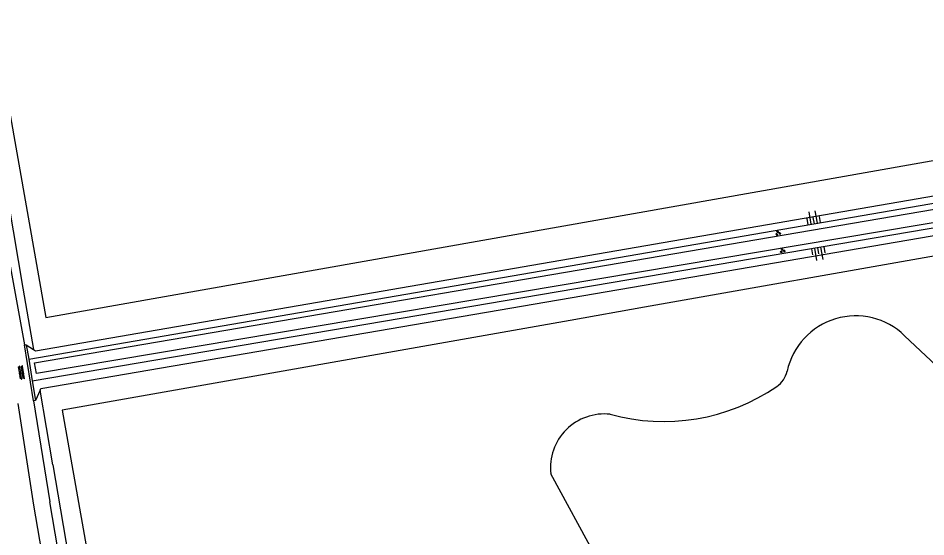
# Model space of a CAD drawing. Extents: x 133000 to 136000, y 400500 to 403500.
# Drawn here: x 134348.4 to 134492.7, y 402119 to 402201.5 of the extents above; entities that cross this region are included whole.
import ezdxf

# ---------------------------------------------------------------- set-up
doc = ezdxf.new("R2010")
doc.units = 0
for name, color, linetype in [('gg-afsc-muur', 7, 'Continuous'), ('gg-knt-BGT kruinlijn', 7, 'Continuous'), ('gg-knt-bovenkant onderkant talud', 7, 'Continuous'), ('gg-knt-onverhard', 7, 'Continuous'), ('gg-kntw-greppel-droge sloot', 7, 'Continuous'), ('gt-grn-groengrens', 7, 'Continuous'), ('gt-symb-groenvak', 7, 'Continuous'), ('gt-symb-overige verharding', 7, 'Continuous'), ('gt-symb-talud symbool', 7, 'Continuous')]:
    doc.layers.add(name, color=color, linetype=linetype)

# ---------------------------------------------------------------- blocks, each defined once
blk = doc.blocks.new('gt0-GRVAK')
at = {"layer": 'gt-symb-groenvak'}
for p, q in [((-0.11, 0.19), (-0.23, 0.24)), ((-0.18, 0.15), (0.09, 0.15)), ((-0.09, 0.21), (-0.16, 0.32)), ((-0.05, 0.21), (-0.05, 0.39)), ((0, 0.21), (0.06, 0.32)), ((0.01, 0.19), (0.13, 0.24)), ((0.26, -0.05), (0.2, 0.06)), ((0.3, -0.05), (0.3, 0.13)), ((0.35, -0.05), (0.41, 0.06)), ((-0.25, -0.23), (-0.36, -0.18)), ((-0.32, -0.26), (-0.05, -0.26)), ((-0.23, -0.21), (-0.29, -0.1)), ((-0.18, -0.2), (-0.18, -0.02)), ((-0.14, -0.21), (-0.07, -0.1)), ((-0.12, -0.23), (0, -0.18)), ((0.24, -0.07), (0.12, -0.02)), ((0.17, -0.11), (0.44, -0.11)), ((0.37, -0.07), (0.49, -0.02))]:
    blk.add_line(p, q, dxfattribs=at)
blk = doc.blocks.new('gt0-OVH')
at = {"layer": 'gt-symb-overige verharding'}
for points in [[(-0.97, 0.3), (-0.97, 0.31), (-0.96, 0.32), (-0.97, 0.33), (-0.97, 0.34), (-0.98, 0.35), (-0.99, 0.35), (-1, 0.36), (-1.01, 0.35), (-1.02, 0.35), (-1.03, 0.34), (-1.03, 0.33), (-1.04, 0.32), (-1.03, 0.31), (-1.03, 0.3), (-1.02, 0.29), (-1.01, 0.29), (-1, 0.28), (-0.99, 0.29), (-0.98, 0.29)], [(-0.87, 0.11), (-0.87, 0.12), (-0.86, 0.13), (-0.87, 0.14), (-0.87, 0.15), (-0.88, 0.16), (-0.89, 0.16), (-0.9, 0.16), (-0.91, 0.16), (-0.92, 0.16), (-0.93, 0.15), (-0.93, 0.14), (-0.94, 0.13), (-0.93, 0.12), (-0.93, 0.11), (-0.92, 0.1), (-0.91, 0.09), (-0.9, 0.09), (-0.89, 0.09), (-0.88, 0.1)], [(-0.77, 0.3), (-0.77, 0.31), (-0.76, 0.32), (-0.77, 0.33), (-0.77, 0.34), (-0.78, 0.35), (-0.79, 0.35), (-0.8, 0.36), (-0.81, 0.35), (-0.82, 0.35), (-0.83, 0.34), (-0.83, 0.33), (-0.84, 0.32), (-0.83, 0.31), (-0.83, 0.3), (-0.82, 0.29), (-0.81, 0.29), (-0.8, 0.28), (-0.79, 0.29), (-0.78, 0.29)], [(-0.67, 0.11), (-0.67, 0.12), (-0.66, 0.13), (-0.67, 0.14), (-0.67, 0.15), (-0.68, 0.16), (-0.69, 0.16), (-0.7, 0.16), (-0.71, 0.16), (-0.72, 0.16), (-0.73, 0.15), (-0.73, 0.14), (-0.74, 0.13), (-0.73, 0.12), (-0.73, 0.11), (-0.72, 0.1), (-0.71, 0.09), (-0.7, 0.09), (-0.69, 0.09), (-0.68, 0.1)], [(-0.57, 0.3), (-0.57, 0.31), (-0.56, 0.32), (-0.57, 0.33), (-0.57, 0.34), (-0.58, 0.35), (-0.59, 0.35), (-0.6, 0.36), (-0.61, 0.35), (-0.62, 0.35), (-0.63, 0.34), (-0.63, 0.33), (-0.64, 0.32), (-0.63, 0.31), (-0.63, 0.3), (-0.62, 0.29), (-0.61, 0.29), (-0.6, 0.28), (-0.59, 0.29), (-0.58, 0.29)], [(-0.47, 0.11), (-0.47, 0.12), (-0.46, 0.13), (-0.47, 0.14), (-0.47, 0.15), (-0.48, 0.16), (-0.49, 0.16), (-0.5, 0.16), (-0.51, 0.16), (-0.52, 0.16), (-0.53, 0.15), (-0.53, 0.14), (-0.54, 0.13), (-0.53, 0.12), (-0.53, 0.11), (-0.52, 0.1), (-0.51, 0.09), (-0.5, 0.09), (-0.49, 0.09), (-0.48, 0.1)], [(-0.37, 0.3), (-0.37, 0.31), (-0.36, 0.32), (-0.37, 0.33), (-0.37, 0.34), (-0.38, 0.35), (-0.39, 0.35), (-0.4, 0.36), (-0.41, 0.35), (-0.42, 0.35), (-0.43, 0.34), (-0.43, 0.33), (-0.44, 0.32), (-0.43, 0.31), (-0.43, 0.3), (-0.42, 0.29), (-0.41, 0.29), (-0.4, 0.28), (-0.39, 0.29), (-0.38, 0.29)], [(-0.27, 0.11), (-0.27, 0.12), (-0.26, 0.13), (-0.27, 0.14), (-0.27, 0.15), (-0.28, 0.16), (-0.29, 0.16), (-0.3, 0.16), (-0.31, 0.16), (-0.32, 0.16), (-0.33, 0.15), (-0.33, 0.14), (-0.34, 0.13), (-0.33, 0.12), (-0.33, 0.11), (-0.32, 0.1), (-0.31, 0.09), (-0.3, 0.09), (-0.29, 0.09), (-0.28, 0.1)], [(-0.17, 0.3), (-0.17, 0.31), (-0.16, 0.32), (-0.17, 0.33), (-0.17, 0.34), (-0.18, 0.35), (-0.19, 0.35), (-0.2, 0.36), (-0.21, 0.35), (-0.22, 0.35), (-0.23, 0.34), (-0.23, 0.33), (-0.24, 0.32), (-0.23, 0.31), (-0.23, 0.3), (-0.22, 0.29), (-0.21, 0.29), (-0.2, 0.28), (-0.19, 0.29), (-0.18, 0.29)], [(-0.07, 0.11), (-0.07, 0.12), (-0.06, 0.13), (-0.07, 0.14), (-0.07, 0.15), (-0.08, 0.16), (-0.09, 0.16), (-0.1, 0.16), (-0.11, 0.16), (-0.12, 0.16), (-0.13, 0.15), (-0.13, 0.14), (-0.14, 0.13), (-0.13, 0.12), (-0.13, 0.11), (-0.12, 0.1), (-0.11, 0.09), (-0.1, 0.09), (-0.09, 0.09), (-0.08, 0.1)], [(0.03, 0.3), (0.03, 0.31), (0.04, 0.32), (0.03, 0.33), (0.03, 0.34), (0.02, 0.35), (0.01, 0.35), (0, 0.36), (-0.01, 0.35), (-0.02, 0.35), (-0.03, 0.34), (-0.03, 0.33), (-0.04, 0.32), (-0.03, 0.31), (-0.03, 0.3), (-0.02, 0.29), (-0.01, 0.29), (0, 0.28), (0.01, 0.29), (0.02, 0.29)], [(0.13, 0.11), (0.13, 0.12), (0.14, 0.13), (0.13, 0.14), (0.13, 0.15), (0.12, 0.16), (0.11, 0.16), (0.1, 0.16), (0.09, 0.16), (0.08, 0.16), (0.07, 0.15), (0.07, 0.14), (0.06, 0.13), (0.07, 0.12), (0.07, 0.11), (0.08, 0.1), (0.09, 0.09), (0.1, 0.09), (0.11, 0.09), (0.12, 0.1)], [(0.23, 0.3), (0.23, 0.31), (0.24, 0.32), (0.23, 0.33), (0.23, 0.34), (0.22, 0.35), (0.21, 0.35), (0.2, 0.36), (0.19, 0.35), (0.18, 0.35), (0.17, 0.34), (0.17, 0.33), (0.16, 0.32), (0.17, 0.31), (0.17, 0.3), (0.18, 0.29), (0.19, 0.29), (0.2, 0.28), (0.21, 0.29), (0.22, 0.29)], [(0.33, 0.11), (0.33, 0.12), (0.34, 0.13), (0.33, 0.14), (0.33, 0.15), (0.32, 0.16), (0.31, 0.16), (0.3, 0.16), (0.29, 0.16), (0.28, 0.16), (0.27, 0.15), (0.27, 0.14), (0.26, 0.13), (0.27, 0.12), (0.27, 0.11), (0.28, 0.1), (0.29, 0.09), (0.3, 0.09), (0.31, 0.09), (0.32, 0.1)], [(0.43, 0.3), (0.43, 0.31), (0.44, 0.32), (0.43, 0.33), (0.43, 0.34), (0.42, 0.35), (0.41, 0.35), (0.4, 0.36), (0.39, 0.35), (0.38, 0.35), (0.37, 0.34), (0.37, 0.33), (0.36, 0.32), (0.37, 0.31), (0.37, 0.3), (0.38, 0.29), (0.39, 0.29), (0.4, 0.28), (0.41, 0.29), (0.42, 0.29)], [(0.53, 0.11), (0.53, 0.12), (0.54, 0.13), (0.53, 0.14), (0.53, 0.15), (0.52, 0.16), (0.51, 0.16), (0.5, 0.16), (0.49, 0.16), (0.48, 0.16), (0.47, 0.15), (0.47, 0.14), (0.46, 0.13), (0.47, 0.12), (0.47, 0.11), (0.48, 0.1), (0.49, 0.09), (0.5, 0.09), (0.51, 0.09), (0.52, 0.1)], [(0.63, 0.3), (0.63, 0.31), (0.64, 0.32), (0.63, 0.33), (0.63, 0.34), (0.62, 0.35), (0.61, 0.35), (0.6, 0.36), (0.59, 0.35), (0.58, 0.35), (0.57, 0.34), (0.57, 0.33), (0.56, 0.32), (0.57, 0.31), (0.57, 0.3), (0.58, 0.29), (0.59, 0.29), (0.6, 0.28), (0.61, 0.29), (0.62, 0.29)], [(0.73, 0.11), (0.73, 0.12), (0.74, 0.13), (0.73, 0.14), (0.73, 0.15), (0.72, 0.16), (0.71, 0.16), (0.7, 0.16), (0.69, 0.16), (0.68, 0.16), (0.67, 0.15), (0.67, 0.14), (0.66, 0.13), (0.67, 0.12), (0.67, 0.11), (0.68, 0.1), (0.69, 0.09), (0.7, 0.09), (0.71, 0.09), (0.72, 0.1)], [(0.83, 0.3), (0.83, 0.31), (0.84, 0.32), (0.83, 0.33), (0.83, 0.34), (0.82, 0.35), (0.81, 0.35), (0.8, 0.36), (0.79, 0.35), (0.78, 0.35), (0.77, 0.34), (0.77, 0.33), (0.76, 0.32), (0.77, 0.31), (0.77, 0.3), (0.78, 0.29), (0.79, 0.29), (0.8, 0.28), (0.81, 0.29), (0.82, 0.29)], [(0.93, 0.11), (0.93, 0.12), (0.94, 0.13), (0.93, 0.14), (0.93, 0.15), (0.92, 0.16), (0.91, 0.16), (0.9, 0.16), (0.89, 0.16), (0.88, 0.16), (0.87, 0.15), (0.87, 0.14), (0.86, 0.13), (0.87, 0.12), (0.87, 0.11), (0.88, 0.1), (0.89, 0.09), (0.9, 0.09), (0.91, 0.09), (0.92, 0.1)], [(1.03, 0.3), (1.03, 0.31), (1.04, 0.32), (1.03, 0.33), (1.03, 0.34), (1.02, 0.35), (1.01, 0.35), (1, 0.36), (0.99, 0.35), (0.98, 0.35), (0.97, 0.34), (0.97, 0.33), (0.96, 0.32), (0.97, 0.31), (0.97, 0.3), (0.98, 0.29), (0.99, 0.29), (1, 0.28), (1.01, 0.29), (1.02, 0.29)], [(-0.97, -0.14), (-0.97, -0.13), (-0.96, -0.12), (-0.97, -0.11), (-0.97, -0.1), (-0.98, -0.09), (-0.99, -0.09), (-1, -0.08), (-1.01, -0.09), (-1.02, -0.09), (-1.03, -0.1), (-1.03, -0.11), (-1.04, -0.12), (-1.03, -0.13), (-1.03, -0.14), (-1.02, -0.15), (-1.01, -0.15), (-1, -0.16), (-0.99, -0.15), (-0.98, -0.15)], [(-0.87, -0.33), (-0.87, -0.32), (-0.86, -0.31), (-0.87, -0.3), (-0.87, -0.29), (-0.88, -0.28), (-0.89, -0.28), (-0.9, -0.28), (-0.91, -0.28), (-0.92, -0.28), (-0.93, -0.29), (-0.93, -0.3), (-0.94, -0.31), (-0.93, -0.32), (-0.93, -0.33), (-0.92, -0.34), (-0.91, -0.35), (-0.9, -0.35), (-0.89, -0.35), (-0.88, -0.34)], [(-0.77, -0.14), (-0.77, -0.13), (-0.76, -0.12), (-0.77, -0.11), (-0.77, -0.1), (-0.78, -0.09), (-0.79, -0.09), (-0.8, -0.08), (-0.81, -0.09), (-0.82, -0.09), (-0.83, -0.1), (-0.83, -0.11), (-0.84, -0.12), (-0.83, -0.13), (-0.83, -0.14), (-0.82, -0.15), (-0.81, -0.15), (-0.8, -0.16), (-0.79, -0.15), (-0.78, -0.15)], [(-0.67, -0.33), (-0.67, -0.32), (-0.66, -0.31), (-0.67, -0.3), (-0.67, -0.29), (-0.68, -0.28), (-0.69, -0.28), (-0.7, -0.28), (-0.71, -0.28), (-0.72, -0.28), (-0.73, -0.29), (-0.73, -0.3), (-0.74, -0.31), (-0.73, -0.32), (-0.73, -0.33), (-0.72, -0.34), (-0.71, -0.35), (-0.7, -0.35), (-0.69, -0.35), (-0.68, -0.34)], [(-0.57, -0.14), (-0.57, -0.13), (-0.56, -0.12), (-0.57, -0.11), (-0.57, -0.1), (-0.58, -0.09), (-0.59, -0.09), (-0.6, -0.08), (-0.61, -0.09), (-0.62, -0.09), (-0.63, -0.1), (-0.63, -0.11), (-0.64, -0.12), (-0.63, -0.13), (-0.63, -0.14), (-0.62, -0.15), (-0.61, -0.15), (-0.6, -0.16), (-0.59, -0.15), (-0.58, -0.15)], [(-0.47, -0.33), (-0.47, -0.32), (-0.46, -0.31), (-0.47, -0.3), (-0.47, -0.29), (-0.48, -0.28), (-0.49, -0.28), (-0.5, -0.28), (-0.51, -0.28), (-0.52, -0.28), (-0.53, -0.29), (-0.53, -0.3), (-0.54, -0.31), (-0.53, -0.32), (-0.53, -0.33), (-0.52, -0.34), (-0.51, -0.35), (-0.5, -0.35), (-0.49, -0.35), (-0.48, -0.34)], [(-0.37, -0.14), (-0.37, -0.13), (-0.36, -0.12), (-0.37, -0.11), (-0.37, -0.1), (-0.38, -0.09), (-0.39, -0.09), (-0.4, -0.08), (-0.41, -0.09), (-0.42, -0.09), (-0.43, -0.1), (-0.43, -0.11), (-0.44, -0.12), (-0.43, -0.13), (-0.43, -0.14), (-0.42, -0.15), (-0.41, -0.15), (-0.4, -0.16), (-0.39, -0.15), (-0.38, -0.15)], [(-0.27, -0.33), (-0.27, -0.32), (-0.26, -0.31), (-0.27, -0.3), (-0.27, -0.29), (-0.28, -0.28), (-0.29, -0.28), (-0.3, -0.28), (-0.31, -0.28), (-0.32, -0.28), (-0.33, -0.29), (-0.33, -0.3), (-0.34, -0.31), (-0.33, -0.32), (-0.33, -0.33), (-0.32, -0.34), (-0.31, -0.35), (-0.3, -0.35), (-0.29, -0.35), (-0.28, -0.34)], [(-0.17, -0.14), (-0.17, -0.13), (-0.16, -0.12), (-0.17, -0.11), (-0.17, -0.1), (-0.18, -0.09), (-0.19, -0.09), (-0.2, -0.08), (-0.21, -0.09), (-0.22, -0.09), (-0.23, -0.1), (-0.23, -0.11), (-0.24, -0.12), (-0.23, -0.13), (-0.23, -0.14), (-0.22, -0.15), (-0.21, -0.15), (-0.2, -0.16), (-0.19, -0.15), (-0.18, -0.15)], [(-0.07, -0.33), (-0.07, -0.32), (-0.06, -0.31), (-0.07, -0.3), (-0.07, -0.29), (-0.08, -0.28), (-0.09, -0.28), (-0.1, -0.28), (-0.11, -0.28), (-0.12, -0.28), (-0.13, -0.29), (-0.13, -0.3), (-0.14, -0.31), (-0.13, -0.32), (-0.13, -0.33), (-0.12, -0.34), (-0.11, -0.35), (-0.1, -0.35), (-0.09, -0.35), (-0.08, -0.34)], [(0.03, -0.14), (0.03, -0.13), (0.04, -0.12), (0.03, -0.11), (0.03, -0.1), (0.02, -0.09), (0.01, -0.09), (0, -0.08), (-0.01, -0.09), (-0.02, -0.09), (-0.03, -0.1), (-0.03, -0.11), (-0.04, -0.12), (-0.03, -0.13), (-0.03, -0.14), (-0.02, -0.15), (-0.01, -0.15), (0, -0.16), (0.01, -0.15), (0.02, -0.15)], [(0.13, -0.33), (0.13, -0.32), (0.14, -0.31), (0.13, -0.3), (0.13, -0.29), (0.12, -0.28), (0.11, -0.28), (0.1, -0.28), (0.09, -0.28), (0.08, -0.28), (0.07, -0.29), (0.07, -0.3), (0.06, -0.31), (0.07, -0.32), (0.07, -0.33), (0.08, -0.34), (0.09, -0.35), (0.1, -0.35), (0.11, -0.35), (0.12, -0.34)], [(0.23, -0.14), (0.23, -0.13), (0.24, -0.12), (0.23, -0.11), (0.23, -0.1), (0.22, -0.09), (0.21, -0.09), (0.2, -0.08), (0.19, -0.09), (0.18, -0.09), (0.17, -0.1), (0.17, -0.11), (0.16, -0.12), (0.17, -0.13), (0.17, -0.14), (0.18, -0.15), (0.19, -0.15), (0.2, -0.16), (0.21, -0.15), (0.22, -0.15)], [(0.33, -0.33), (0.33, -0.32), (0.34, -0.31), (0.33, -0.3), (0.33, -0.29), (0.32, -0.28), (0.31, -0.28), (0.3, -0.28), (0.29, -0.28), (0.28, -0.28), (0.27, -0.29), (0.27, -0.3), (0.26, -0.31), (0.27, -0.32), (0.27, -0.33), (0.28, -0.34), (0.29, -0.35), (0.3, -0.35), (0.31, -0.35), (0.32, -0.34)], [(0.43, -0.14), (0.43, -0.13), (0.44, -0.12), (0.43, -0.11), (0.43, -0.1), (0.42, -0.09), (0.41, -0.09), (0.4, -0.08), (0.39, -0.09), (0.38, -0.09), (0.37, -0.1), (0.37, -0.11), (0.36, -0.12), (0.37, -0.13), (0.37, -0.14), (0.38, -0.15), (0.39, -0.15), (0.4, -0.16), (0.41, -0.15), (0.42, -0.15)], [(0.53, -0.33), (0.53, -0.32), (0.54, -0.31), (0.53, -0.3), (0.53, -0.29), (0.52, -0.28), (0.51, -0.28), (0.5, -0.28), (0.49, -0.28), (0.48, -0.28), (0.47, -0.29), (0.47, -0.3), (0.46, -0.31), (0.47, -0.32), (0.47, -0.33), (0.48, -0.34), (0.49, -0.35), (0.5, -0.35), (0.51, -0.35), (0.52, -0.34)], [(0.63, -0.14), (0.63, -0.13), (0.64, -0.12), (0.63, -0.11), (0.63, -0.1), (0.62, -0.09), (0.61, -0.09), (0.6, -0.08), (0.59, -0.09), (0.58, -0.09), (0.57, -0.1), (0.57, -0.11), (0.56, -0.12), (0.57, -0.13), (0.57, -0.14), (0.58, -0.15), (0.59, -0.15), (0.6, -0.16), (0.61, -0.15), (0.62, -0.15)], [(0.73, -0.33), (0.73, -0.32), (0.74, -0.31), (0.73, -0.3), (0.73, -0.29), (0.72, -0.28), (0.71, -0.28), (0.7, -0.28), (0.69, -0.28), (0.68, -0.28), (0.67, -0.29), (0.67, -0.3), (0.66, -0.31), (0.67, -0.32), (0.67, -0.33), (0.68, -0.34), (0.69, -0.35), (0.7, -0.35), (0.71, -0.35), (0.72, -0.34)], [(0.83, -0.14), (0.83, -0.13), (0.84, -0.12), (0.83, -0.11), (0.83, -0.1), (0.82, -0.09), (0.81, -0.09), (0.8, -0.08), (0.79, -0.09), (0.78, -0.09), (0.77, -0.1), (0.77, -0.11), (0.76, -0.12), (0.77, -0.13), (0.77, -0.14), (0.78, -0.15), (0.79, -0.15), (0.8, -0.16), (0.81, -0.15), (0.82, -0.15)], [(0.93, -0.33), (0.93, -0.32), (0.94, -0.31), (0.93, -0.3), (0.93, -0.29), (0.92, -0.28), (0.91, -0.28), (0.9, -0.28), (0.89, -0.28), (0.88, -0.28), (0.87, -0.29), (0.87, -0.3), (0.86, -0.31), (0.87, -0.32), (0.87, -0.33), (0.88, -0.34), (0.89, -0.35), (0.9, -0.35), (0.91, -0.35), (0.92, -0.34)], [(1.03, -0.14), (1.03, -0.13), (1.04, -0.12), (1.03, -0.11), (1.03, -0.1), (1.02, -0.09), (1.01, -0.09), (1, -0.08), (0.99, -0.09), (0.98, -0.09), (0.97, -0.1), (0.97, -0.11), (0.96, -0.12), (0.97, -0.13), (0.97, -0.14), (0.98, -0.15), (0.99, -0.15), (1, -0.16), (1.01, -0.15), (1.02, -0.15)]]:
    blk.add_lwpolyline(points, close=True, dxfattribs=at)
blk = doc.blocks.new('gt0-TALUD_1')
at = {"layer": 'gt-symb-talud symbool'}
for p, q in [((-1, -1), (-1, 0)), ((0.5, -2), (0.5, 0)), ((-0.5, -2), (-0.5, 0)), ((0, -1), (0, 0)), ((1, -1), (1, 0))]:
    blk.add_line(p, q, dxfattribs=at)

msp = doc.modelspace()

# ---------------------------------------------------------------- linework, layer by layer
at = {"layer": 'gg-afsc-muur'}
for p, q in [((134349.4, 402149.54), (134349.69, 402149.58)), ((134350.84, 402140.65), (134349.4, 402149.54)), ((134349.69, 402149.58), (134350.07, 402147.3)), ((134350.07, 402147.3), (134350.63, 402143.82)), ((134350.63, 402143.82), (134351.14, 402140.69)), ((134351.14, 402140.69), (134350.84, 402140.65))]:
    msp.add_line(p, q, dxfattribs=at)
at = {"layer": 'gg-knt-BGT kruinlijn'}
for points in [[(134350.07, 402147.3), (134599.42, 402190.26), (134605.89, 402190.35)], [(134350.63, 402143.82), (134596.28, 402185.55), (134603.97, 402186.22)]]:
    msp.add_lwpolyline(points, dxfattribs=at)
at = {"layer": 'gg-knt-bovenkant onderkant talud'}
for p, q in [((134349.69, 402149.58), (134350.82, 402148.83)), ((134351.91, 402142.38), (134351.14, 402140.69))]:
    msp.add_line(p, q, dxfattribs=at)
for points in [[(134350.82, 402148.83), (134351.18, 402148.59), (134600.24, 402191.58), (134610.09, 402199.45)], [(134351.91, 402142.38), (134352.02, 402142.62), (134597.11, 402184.58), (134602.43, 402182.86)]]:
    msp.add_lwpolyline(points, dxfattribs=at)
at = {"layer": 'gg-knt-onverhard'}
for p, q in [((134346.41, 402165.9), (134349.4, 402149.54)), ((134350.9, 402124.09), (134348.39, 402140.24)), ((134350.84, 402140.65), (134353.45, 402124.58))]:
    msp.add_line(p, q, dxfattribs=at)
for points in [[(134362.79, 402058.54), (134361.54, 402061.88), (134350.9, 402124.09)], [(134364.95, 402059.75), (134364.06, 402062.33), (134353.45, 402124.58)]]:
    msp.add_lwpolyline(points, dxfattribs=at)
at = {"layer": 'gg-kntw-greppel-droge sloot'}
msp.add_lwpolyline([(134606.83, 402187.97), (134351.29, 402145), (134351.02, 402146.7), (134606.8, 402190.36)], dxfattribs=at)
at = {"layer": 'gt-grn-groengrens'}
for p, q in [((134505.71, 402165.74), (134448.01, 402155.54)), ((134349.16, 402158.56), (134350.82, 402148.83)), ((134489.37, 402151.01), (134504.12, 402137.11)), ((134353.93, 402130.49), (134351.91, 402142.38)), ((134445.4, 402106.55), (134433.08, 402129.06))]:
    msp.add_line(p, q, dxfattribs=at)
for points in [[(134334.75, 402242.98), (134337.56, 402226.87), (134349.16, 402158.56)], [(134338.04, 402237.33), (134352.8, 402153.93), (134610.09, 402199.45)], [(134448.01, 402155.54), (134436.2, 402153.45), (134355.41, 402139.16), (134369.4, 402060.1)], [(134353.93, 402130.49), (134364.54, 402067.94), (134365.48, 402063.13), (134368.67, 402055.09)]]:
    msp.add_lwpolyline(points, dxfattribs=at)
for centre, radius, start, end in [((134481.59, 402143.01), 11.16, 45.8063, 167.7452), ((134466.77, 402146.23), 4, 304.3611, 347.7536), ((134451.04, 402169.24), 31.87, 254.5192, 304.3563), ((134441.59, 402130.01), 8.56, 83.6816, 186.3669)]:
    msp.add_arc(centre, radius, start, end, dxfattribs=at)

# ---------------------------------------------------------------- block references
at = {"layer": 'gt-symb-groenvak'}
for p in [(134469.24, 402167.34), (134469.94, 402164.54)]:
    msp.add_blockref('gt0-GRVAK', p, dxfattribs=at)
at = {"layer": 'gt-symb-overige verharding', "rotation": -81.25383773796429}
msp.add_blockref('gt0-OVH', (134348.9, 402145.16), dxfattribs=at)
at = {"layer": 'gt-symb-talud symbool'}
for p, xscale, yscale, rotation in [((134474.96, 402168.83), 1.000076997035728, 1.0000769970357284, -170.03848340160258), ((134475.57, 402165.02), 1.0003784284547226, 1.0003784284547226, 9.725965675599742)]:
    msp.add_blockref('gt0-TALUD_1', p, dxfattribs=dict(at, xscale=xscale, yscale=yscale, rotation=rotation))

doc.saveas('drawing.dxf')
